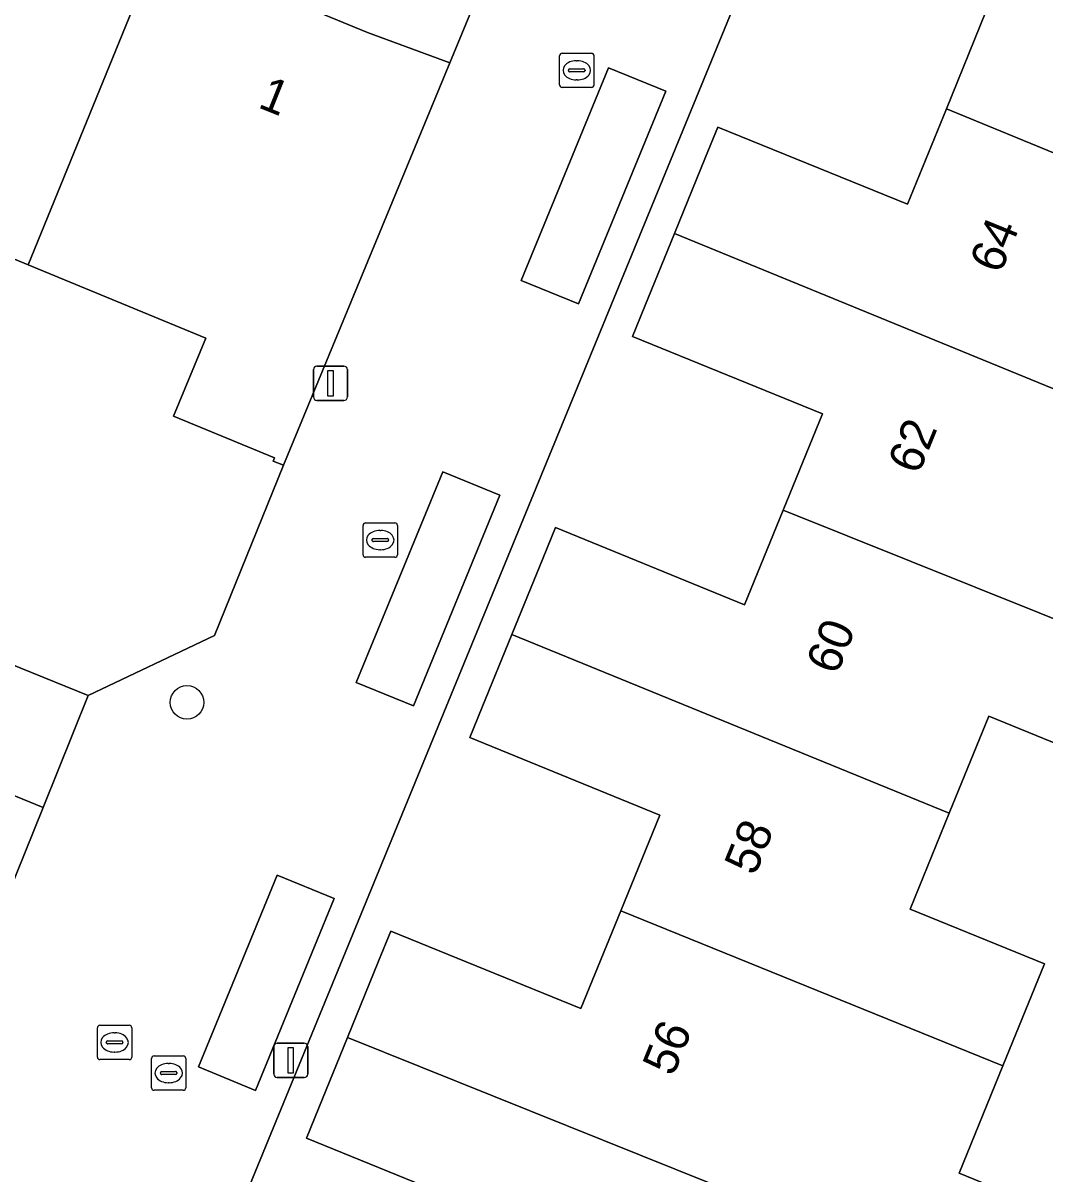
# Model space of a CAD drawing. Extents: x 157767 to 159172, y 387839 to 389425.
# Drawn here: x 158733.44 to 158763.2, y 388630.68 to 388664.2 of the extents above; entities that cross this region are included whole.
import ezdxf

# ---------------------------------------------------------------- set-up
doc = ezdxf.new("R2010")
doc.units = 0
for name, color, linetype in [('IMGEO_Boom', 7, 'Continuous'), ('IMGEO_Erf', 7, 'Continuous'), ('IMGEO_Kolk', 7, 'Continuous'), ('IMGEO_Lichtmast', 7, 'Continuous'), ('IMGEO_Muur', 7, 'Continuous'), ('IMGEO_Pand', 7, 'Continuous'), ('IMGEO_Pand_nummerreeks', 7, 'Continuous'), ('IMGEO_Parkeervlak_open', 7, 'Continuous'), ('IMGEO_Rioolput', 7, 'Continuous'), ('IMGEO_Voetpad_open', 7, 'Continuous')]:
    doc.layers.add(name, color=color, linetype=linetype)

msp = doc.modelspace()

# ---------------------------------------------------------------- linework, layer by layer
at = {"layer": 'IMGEO_Boom'}
msp.add_circle((158738.213, 388644.417), 0.489, dxfattribs=at)
at = {"layer": 'IMGEO_Erf'}
msp.add_lwpolyline([(158721.838, 388678.935), (158720.881, 388676.641), (158689.41, 388689.584), (158686.202, 388681.709), (158688.697, 388680.693), (158690.064, 388683.998), (158695.939, 388681.569), (158701.688, 388679.193), (158707.527, 388676.779), (158713.437, 388674.336), (158719.116, 388671.988), (158719.271, 388671.924), (158719.973, 388673.633), (158725.66, 388671.282), (158731.606, 388668.824), (158737.37, 388666.441), (158743.467, 388663.921), (158745.863, 388663.04), (158747.453, 388666.872), (158746.603, 388668.726)], close=True, dxfattribs=at)
for points in [[(158756.416, 388670.249), (158739.679, 388629.469)], [(158747.192, 388629.483), (158741.693, 388631.727), (158742.052, 388632.607), (158742.888, 388634.655), (158743.794, 388636.877), (158744.153, 388637.756), (158749.683, 388635.5), (158750.845, 388638.348), (158751.983, 388641.137), (158746.45, 388643.394), (158746.809, 388644.274), (158747.672, 388646.39), (158748.585, 388648.628), (158748.944, 388649.507), (158754.45, 388647.26), (158755.574, 388650.014), (158756.718, 388652.819), (158751.187, 388655.076), (158751.546, 388655.956), (158752.41, 388658.073), (158753.315, 388660.292), (158753.674, 388661.171), (158759.189, 388658.921), (158760.325, 388661.704), (158761.468, 388664.506)], [(158729.449, 388647.002), (158735.341, 388644.622), (158739.018, 388646.365), (158741.019, 388651.322), (158740.724, 388651.445), (158740.762, 388651.538), (158737.823, 388652.753), (158738.763, 388655.026), (158733.591, 388657.164), (158727.867, 388659.53)], [(158765.482, 388642.417), (158761.561, 388644.017), (158760.409, 388641.193), (158759.269, 388638.399), (158763.179, 388636.804), (158761.967, 388633.834), (158760.692, 388630.708), (158762.027, 388630.163)]]:
    msp.add_lwpolyline(points, dxfattribs=at)
at = {"layer": 'IMGEO_Kolk'}
for p, q in [((158749.063, 388662.397), (158749.063, 388663.249)), ((158749.138, 388663.323), (158749.99, 388663.323)), ((158750.064, 388663.249), (158750.064, 388662.397)), ((158749.322, 388662.817), (158749.322, 388662.829)), ((158749.365, 388662.866), (158749.763, 388662.866)), ((158749.551, 388663.103), (158749.576, 388663.103)), ((158749.806, 388662.829), (158749.806, 388662.817)), ((158749.76, 388662.78), (158749.362, 388662.78)), ((158749.574, 388662.543), (158749.549, 388662.543)), ((158749.99, 388662.323), (158749.138, 388662.323)), ((158743.341, 388648.718), (158743.341, 388649.57)), ((158743.416, 388649.644), (158744.268, 388649.644)), ((158743.829, 388649.424), (158743.854, 388649.424)), ((158744.342, 388649.57), (158744.342, 388648.718)), ((158743.6, 388649.138), (158743.6, 388649.15)), ((158744.038, 388649.101), (158743.64, 388649.101)), ((158743.643, 388649.187), (158744.041, 388649.187)), ((158744.084, 388649.15), (158744.084, 388649.138)), ((158743.852, 388648.864), (158743.827, 388648.864)), ((158744.268, 388648.644), (158743.416, 388648.644)), ((158735.68, 388635.014), (158736.532, 388635.014)), ((158735.605, 388634.088), (158735.605, 388634.94)), ((158736.093, 388634.794), (158736.118, 388634.794)), ((158736.606, 388634.94), (158736.606, 388634.088)), ((158735.864, 388634.508), (158735.864, 388634.52)), ((158736.302, 388634.471), (158735.904, 388634.471)), ((158735.907, 388634.557), (158736.305, 388634.557)), ((158736.348, 388634.52), (158736.348, 388634.508)), ((158736.532, 388634.014), (158735.68, 388634.014)), ((158736.116, 388634.234), (158736.091, 388634.234))]:
    msp.add_line(p, q, dxfattribs=at)
for points in [[(158749.063, 388662.397), (158749.063, 388663.249)], [(158749.138, 388663.323), (158749.99, 388663.323)], [(158750.064, 388663.249), (158750.064, 388662.397)], [(158749.99, 388662.323), (158749.138, 388662.323)], [(158743.341, 388648.718), (158743.341, 388649.57)], [(158743.416, 388649.644), (158744.268, 388649.644)], [(158744.342, 388649.57), (158744.342, 388648.718)], [(158744.268, 388648.644), (158743.416, 388648.644)], [(158735.68, 388635.014), (158736.532, 388635.014)], [(158735.605, 388634.088), (158735.605, 388634.94)], [(158736.606, 388634.94), (158736.606, 388634.088)], [(158736.532, 388634.014), (158735.68, 388634.014)]]:
    msp.add_lwpolyline(points, dxfattribs=at)
for centre, radius, start, end in [((158749.14, 388663.247), 0.0765, 91.552, 178.448), ((158749.14, 388663.247), 0.0765, 91.552, 178.448), ((158749.988, 388663.247), 0.0765, 1.552, 88.448), ((158749.988, 388663.247), 0.0765, 1.552, 88.448), ((158749.362, 388662.826), 0.0403, 85.8775, 175.7526), ((158749.359, 388662.816), 0.0366, 178.938, 274.7102), ((158749.763, 388662.823), 0.043, 264.8664, 352.4533), ((158749.767, 388662.828), 0.0386, 1.7309, 96.639), ((158749.14, 388662.399), 0.0765, 181.552, 268.448), ((158749.14, 388662.399), 0.0765, 181.552, 268.448), ((158749.988, 388662.399), 0.0765, 271.552, 358.448), ((158749.988, 388662.399), 0.0765, 271.552, 358.448), ((158743.418, 388649.568), 0.0765, 91.552, 178.448), ((158743.418, 388649.568), 0.0765, 91.552, 178.448), ((158744.266, 388649.568), 0.0765, 1.552, 88.448), ((158744.266, 388649.568), 0.0765, 1.552, 88.448), ((158743.64, 388649.147), 0.0403, 85.8775, 175.7526), ((158743.637, 388649.137), 0.0366, 178.938, 274.7102), ((158744.041, 388649.144), 0.043, 264.8664, 352.4533), ((158744.045, 388649.149), 0.0386, 1.7309, 96.639), ((158743.418, 388648.72), 0.0765, 181.552, 268.448), ((158743.418, 388648.72), 0.0765, 181.552, 268.448), ((158744.266, 388648.72), 0.0765, 271.552, 358.448), ((158744.266, 388648.72), 0.0765, 271.552, 358.448), ((158735.682, 388634.938), 0.0765, 91.552, 178.448), ((158735.682, 388634.938), 0.0765, 91.552, 178.448), ((158736.53, 388634.938), 0.0765, 1.552, 88.448), ((158736.53, 388634.938), 0.0765, 1.552, 88.448), ((158735.904, 388634.517), 0.0403, 85.8775, 175.7526), ((158735.901, 388634.507), 0.0366, 178.938, 274.7102), ((158736.305, 388634.514), 0.043, 264.8664, 352.4533), ((158736.309, 388634.519), 0.0386, 1.7309, 96.639), ((158735.682, 388634.09), 0.0765, 181.552, 268.448), ((158735.682, 388634.09), 0.0765, 181.552, 268.448), ((158736.53, 388634.09), 0.0765, 271.552, 358.448), ((158736.53, 388634.09), 0.0765, 271.552, 358.448)]:
    msp.add_arc(centre, radius, start, end, dxfattribs=at)
for centre, major_axis, ratio, start_param, end_param in [((158749.55, 388662.823), (-0.387, 0.002), 0.722429, 4.712389, 7.853982), ((158749.575, 388662.823), (-0.39, 0.002), 0.717154, 1.570796, 4.712389), ((158743.828, 388649.144), (-0.387, 0.002), 0.722429, 4.712389, 7.853982), ((158743.853, 388649.144), (-0.39, 0.002), 0.717154, 1.570796, 4.712389), ((158736.092, 388634.514), (-0.387, 0.002), 0.722429, 4.712389, 7.853982), ((158736.117, 388634.514), (-0.39, 0.002), 0.717154, 1.570796, 4.712389)]:
    msp.add_ellipse(centre, major_axis=major_axis, ratio=ratio, start_param=start_param, end_param=end_param, dxfattribs=at)
at = {"layer": 'IMGEO_Lichtmast'}
for p, q in [((158741.895, 388653.311), (158741.895, 388654.111)), ((158741.895, 388654.111), (158741.895, 388653.311)), ((158741.995, 388654.211), (158742.785, 388654.211)), ((158742.785, 388654.211), (158741.995, 388654.211)), ((158742.885, 388654.111), (158742.885, 388653.311)), ((158742.885, 388653.311), (158742.885, 388654.111)), ((158742.785, 388653.211), (158741.995, 388653.211)), ((158741.995, 388653.211), (158742.785, 388653.211)), ((158740.74, 388633.592), (158740.74, 388634.392)), ((158740.74, 388634.392), (158740.74, 388633.592)), ((158740.84, 388634.492), (158741.63, 388634.492)), ((158741.63, 388634.492), (158740.84, 388634.492)), ((158741.73, 388634.392), (158741.73, 388633.592)), ((158741.73, 388633.592), (158741.73, 388634.392)), ((158741.63, 388633.492), (158740.84, 388633.492)), ((158740.84, 388633.492), (158741.63, 388633.492))]:
    msp.add_line(p, q, dxfattribs=at)
for points in [[(158742.315, 388654.086), (158742.465, 388654.086), (158742.465, 388653.336), (158742.315, 388653.336), (158742.315, 388654.086)], [(158741.16, 388634.367), (158741.31, 388634.367), (158741.31, 388633.617), (158741.16, 388633.617), (158741.16, 388634.367)]]:
    msp.add_lwpolyline(points, dxfattribs=at)
for centre, start, end in [((158741.995, 388654.111), 90, 180), ((158741.995, 388654.111), 90, 180), ((158742.785, 388654.111), 0, 90), ((158742.785, 388654.111), 360, 90), ((158741.995, 388653.311), 180, 270), ((158741.995, 388653.311), 180, 270), ((158742.785, 388653.311), 270, 0), ((158742.785, 388653.311), 270, 0), ((158740.84, 388634.392), 90, 180), ((158740.84, 388634.392), 90, 180), ((158741.63, 388634.392), 0, 90), ((158741.63, 388634.392), 360, 90), ((158740.84, 388633.592), 180, 270), ((158740.84, 388633.592), 180, 270), ((158741.63, 388633.592), 270, 0), ((158741.63, 388633.592), 270, 0)]:
    msp.add_arc(centre, 0.1, start, end, dxfattribs=at)
at = {"layer": 'IMGEO_Muur'}
msp.add_lwpolyline([(158735.341, 388644.622), (158739.018, 388646.365), (158741.019, 388651.322)], dxfattribs=at)
at = {"layer": 'IMGEO_Pand'}
for points in [[(158777.353, 388659.542), (158773.356, 388661.188), (158774.083, 388662.954), (158770.066, 388664.645), (158759.694, 388668.877), (158757.268, 388669.867), (158756.351, 388667.62), (158755.992, 388666.739), (158758.418, 388665.75), (158761.468, 388664.506), (158760.325, 388661.704), (158771.468, 388657.117), (158775.647, 388655.397)], [(158737.37, 388666.441), (158731.606, 388668.824), (158727.867, 388659.53), (158733.591, 388657.164)], [(158737.37, 388666.441), (158733.591, 388657.164), (158738.763, 388655.026), (158737.823, 388652.753), (158740.762, 388651.538), (158740.724, 388651.445), (158741.019, 388651.322), (158745.863, 388663.04), (158743.467, 388663.921)], [(158765.198, 388652.829), (158766.369, 388655.699), (158770.245, 388654.118), (158770.824, 388655.538), (158771.468, 388657.117), (158760.325, 388661.704), (158759.189, 388658.921), (158753.674, 388661.171), (158753.315, 388660.292), (158752.41, 388658.073)], [(158765.198, 388652.829), (158752.41, 388658.073), (158751.546, 388655.956), (158751.187, 388655.076), (158756.718, 388652.819), (158755.574, 388650.014), (158766.751, 388645.526), (158767.97, 388648.515), (158764.084, 388650.1)], [(158755.574, 388650.014), (158754.45, 388647.26), (158748.944, 388649.507), (158748.585, 388648.628), (158747.672, 388646.39), (158760.409, 388641.193), (158761.561, 388644.017), (158765.482, 388642.417), (158765.897, 388643.434), (158767.502, 388642.79), (158768.344, 388644.886), (158766.751, 388645.526)], [(158728.143, 388643.766), (158734.022, 388641.356), (158735.341, 388644.622), (158729.449, 388647.002)], [(158750.845, 388638.348), (158761.967, 388633.834), (158763.179, 388636.804), (158759.269, 388638.399), (158760.409, 388641.193), (158747.672, 388646.39), (158746.809, 388644.274), (158746.45, 388643.394), (158751.983, 388641.137)], [(158728.143, 388643.766), (158726.816, 388640.481), (158732.708, 388638.101), (158734.022, 388641.356)], [(158742.888, 388634.655), (158755.641, 388629.533), (158760.907, 388627.419), (158762.027, 388630.163), (158760.692, 388630.708), (158761.967, 388633.834), (158750.845, 388638.348), (158749.683, 388635.5), (158744.153, 388637.756), (158743.794, 388636.877)], [(158742.888, 388634.655), (158742.052, 388632.607), (158741.693, 388631.727), (158747.192, 388629.483), (158746.118, 388626.849), (158757.265, 388622.246), (158758.446, 388625.142), (158754.506, 388626.75), (158755.641, 388629.533)]]:
    msp.add_lwpolyline(points, close=True, dxfattribs=at)
at = {"layer": 'IMGEO_Parkeervlak_open'}
for points in [[(158749.609, 388656.02), (158752.151, 388662.213), (158750.489, 388662.895), (158747.946, 388656.702)], [(158744.805, 388644.315), (158747.322, 388650.447), (158745.659, 388651.129), (158743.143, 388644.997)], [(158740.21, 388633.119), (158742.503, 388638.707), (158740.841, 388639.389), (158738.548, 388633.801)]]:
    msp.add_lwpolyline(points, close=True, dxfattribs=at)
at = {"layer": 'IMGEO_Rioolput'}
for p, q in [((158737.18, 388633.196), (158737.18, 388634.048)), ((158737.255, 388634.122), (158738.107, 388634.122)), ((158738.181, 388634.048), (158738.181, 388633.196)), ((158737.482, 388633.665), (158737.88, 388633.665)), ((158737.668, 388633.902), (158737.693, 388633.902)), ((158737.439, 388633.616), (158737.439, 388633.628)), ((158737.877, 388633.579), (158737.479, 388633.579)), ((158737.691, 388633.342), (158737.666, 388633.342)), ((158737.923, 388633.628), (158737.923, 388633.616)), ((158738.107, 388633.122), (158737.255, 388633.122))]:
    msp.add_line(p, q, dxfattribs=at)
for points in [[(158737.18, 388633.196), (158737.18, 388634.048)], [(158737.255, 388634.122), (158738.107, 388634.122)], [(158738.181, 388634.048), (158738.181, 388633.196)], [(158738.107, 388633.122), (158737.255, 388633.122)]]:
    msp.add_lwpolyline(points, dxfattribs=at)
for centre, radius, start, end in [((158737.257, 388634.046), 0.0765, 91.552, 178.448), ((158737.257, 388634.046), 0.0765, 91.552, 178.448), ((158738.105, 388634.046), 0.0765, 1.552, 88.448), ((158738.105, 388634.046), 0.0765, 1.552, 88.448), ((158737.479, 388633.625), 0.0403, 85.8775, 175.7526), ((158737.884, 388633.627), 0.0386, 1.7309, 96.639), ((158737.476, 388633.615), 0.0366, 178.938, 274.7102), ((158737.88, 388633.622), 0.043, 264.8664, 352.4533), ((158737.257, 388633.198), 0.0765, 181.552, 268.448), ((158737.257, 388633.198), 0.0765, 181.552, 268.448), ((158738.105, 388633.198), 0.0765, 271.552, 358.448), ((158738.105, 388633.198), 0.0765, 271.552, 358.448)]:
    msp.add_arc(centre, radius, start, end, dxfattribs=at)
for centre, major_axis, ratio, start_param, end_param in [((158737.667, 388633.622), (-0.387, 0.002), 0.722429, 4.712389, 7.853982), ((158737.692, 388633.622), (-0.39, 0.002), 0.717154, 1.570796, 4.712389)]:
    msp.add_ellipse(centre, major_axis=major_axis, ratio=ratio, start_param=start_param, end_param=end_param, dxfattribs=at)
at = {"layer": 'IMGEO_Voetpad_open'}
for points in [[(158723.362, 388630.684), (158731.376, 388627.31), (158738.367, 388629.972), (158739.679, 388629.469), (158756.416, 388670.249), (158754.145, 388670.309)], [(158747.453, 388666.872), (158745.863, 388663.04), (158741.019, 388651.322), (158739.018, 388646.365), (158735.341, 388644.622), (158734.022, 388641.356), (158732.708, 388638.101)]]:
    msp.add_lwpolyline(points, dxfattribs=at)
for points in [[(158750.489, 388662.895), (158752.151, 388662.213), (158749.609, 388656.02), (158747.946, 388656.702)], [(158745.659, 388651.129), (158747.322, 388650.447), (158744.805, 388644.315), (158743.143, 388644.997)], [(158742.503, 388638.707), (158740.21, 388633.119), (158738.548, 388633.801), (158740.841, 388639.389)]]:
    msp.add_lwpolyline(points, close=True, dxfattribs=at)

# ---------------------------------------------------------------- texts
at = {"layer": 'IMGEO_Pand_nummerreeks'}
for s, rotation, p in [('1', 338.1765, (158740.247, 388661.755)), ('64', 67.8194, (158761.896, 388656.865)), ('62', 67.8194, (158759.514, 388651.02)), ('60', 67.821, (158757.134, 388645.185)), ('58', 67.8194, (158754.752, 388639.342)), ('56', 67.8194, (158752.369, 388633.496))]:
    msp.add_text(s, height=1, rotation=rotation, dxfattribs=at).set_placement(p)

doc.saveas('drawing.dxf')
